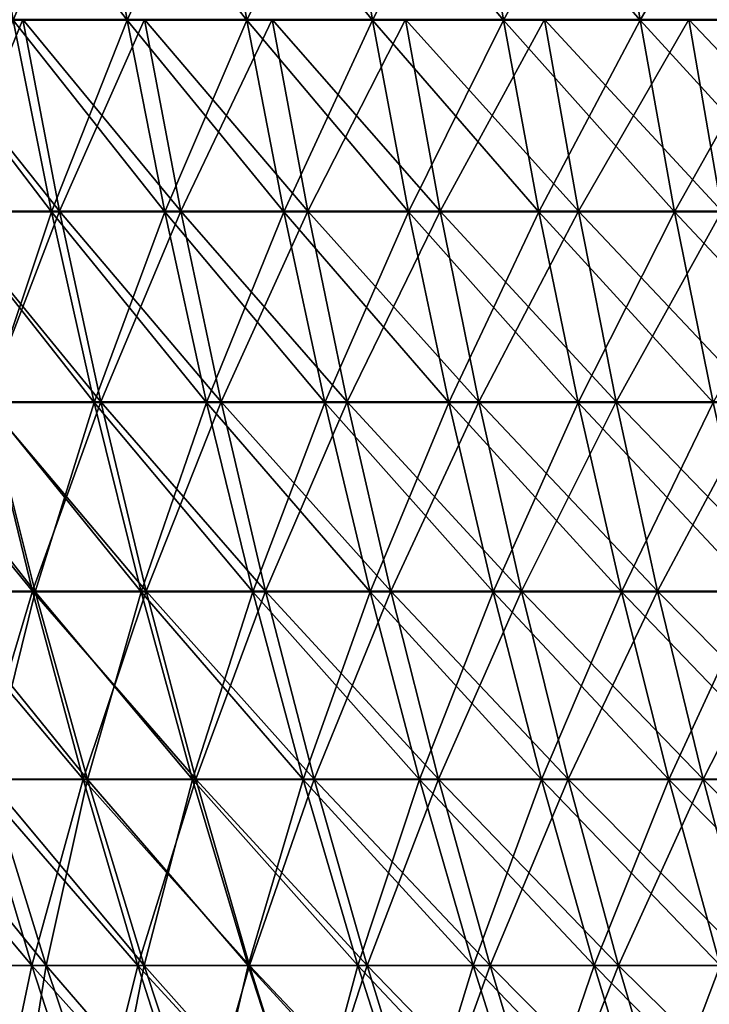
# Model space of a CAD drawing. Header units: millimetres. Extents: x -125 to 125, y -45 to 4025.
# Tile 369 of 656: x -104 to -93, y 3983 to 3999. Entities that reach past the tile are written whole.
import ezdxf

# ---------------------------------------------------------------- set-up
doc = ezdxf.new("R2010")
doc.units = ezdxf.units.MM
doc.header["$LTSCALE"] = 6.999206
for name, color, linetype in [('21', 7, 'CONTINUOUS'), ('22', 7, 'CONTINUOUS'), ('23', 7, 'CONTINUOUS'), ('24', 7, 'CONTINUOUS')]:
    doc.layers.add(name, color=color, linetype=linetype)

msp = doc.modelspace()

# ---------------------------------------------------------------- linework, layer by layer
at = {"layer": '21', "color": 7, "linetype": 'CONTINUOUS'}
for points in [[(-105.256, 3995.788, 60.769), (-103.334, 3995.788, 63.982), (-105.882, 3998.983, 61.131), (-105.256, 3995.788, 60.769)], [(-105.882, 3998.983, 61.131), (-103.334, 3995.788, 63.982), (-103.95, 3998.983, 64.363), (-105.882, 3998.983, 61.131)], [(-103.334, 3995.788, 63.982), (-101.315, 3995.788, 67.134), (-103.95, 3998.983, 64.363), (-103.334, 3995.788, 63.982)], [(-103.95, 3998.983, 64.363), (-101.315, 3995.788, 67.134), (-101.918, 3998.983, 67.534), (-103.95, 3998.983, 64.363)], [(-101.315, 3995.788, 67.134), (-99.199, 3995.788, 70.222), (-101.918, 3998.983, 67.534), (-101.315, 3995.788, 67.134)], [(-101.918, 3998.983, 67.534), (-99.199, 3995.788, 70.222), (-99.79, 3998.983, 70.64), (-101.918, 3998.983, 67.534)], [(-99.199, 3995.788, 70.222), (-96.99, 3995.788, 73.243), (-99.79, 3998.983, 70.64), (-99.199, 3995.788, 70.222)], [(-99.79, 3998.983, 70.64), (-96.99, 3995.788, 73.243), (-97.568, 3998.983, 73.68), (-99.79, 3998.983, 70.64)], [(-96.99, 3995.788, 73.243), (-94.688, 3995.788, 76.195), (-97.568, 3998.983, 73.68), (-96.99, 3995.788, 73.243)], [(-97.568, 3998.983, 73.68), (-94.688, 3995.788, 76.195), (-95.252, 3998.983, 76.649), (-97.568, 3998.983, 73.68)], [(-94.688, 3995.788, 76.195), (-92.297, 3995.788, 79.075), (-95.252, 3998.983, 76.649), (-94.688, 3995.788, 76.195)], [(-95.252, 3998.983, 76.649), (-92.297, 3995.788, 79.075), (-92.847, 3998.983, 79.546), (-95.252, 3998.983, 76.649)], [(-92.297, 3995.788, 79.075), (-89.818, 3995.788, 81.88), (-92.847, 3998.983, 79.546), (-92.297, 3995.788, 79.075)], [(-92.847, 3998.983, 79.546), (-89.818, 3995.788, 81.88), (-90.353, 3998.983, 82.368), (-92.847, 3998.983, 79.546)], [(-104.556, 3992.612, 60.366), (-102.648, 3992.612, 63.557), (-105.256, 3995.788, 60.769), (-104.556, 3992.612, 60.366)], [(-105.256, 3995.788, 60.769), (-102.648, 3992.612, 63.557), (-103.334, 3995.788, 63.982), (-105.256, 3995.788, 60.769)], [(-102.648, 3992.612, 63.557), (-100.642, 3992.612, 66.688), (-103.334, 3995.788, 63.982), (-102.648, 3992.612, 63.557)], [(-103.334, 3995.788, 63.982), (-100.642, 3992.612, 66.688), (-101.315, 3995.788, 67.134), (-103.334, 3995.788, 63.982)], [(-100.642, 3992.612, 66.688), (-98.54, 3992.612, 69.755), (-101.315, 3995.788, 67.134), (-100.642, 3992.612, 66.688)], [(-101.315, 3995.788, 67.134), (-98.54, 3992.612, 69.755), (-99.199, 3995.788, 70.222), (-101.315, 3995.788, 67.134)], [(-98.54, 3992.612, 69.755), (-96.346, 3992.612, 72.757), (-99.199, 3995.788, 70.222), (-98.54, 3992.612, 69.755)], [(-99.199, 3995.788, 70.222), (-96.346, 3992.612, 72.757), (-96.99, 3995.788, 73.243), (-99.199, 3995.788, 70.222)], [(-96.346, 3992.612, 72.757), (-94.059, 3992.612, 75.689), (-96.99, 3995.788, 73.243), (-96.346, 3992.612, 72.757)], [(-96.99, 3995.788, 73.243), (-94.059, 3992.612, 75.689), (-94.688, 3995.788, 76.195), (-96.99, 3995.788, 73.243)], [(-94.059, 3992.612, 75.689), (-91.684, 3992.612, 78.55), (-94.688, 3995.788, 76.195), (-94.059, 3992.612, 75.689)], [(-94.688, 3995.788, 76.195), (-91.684, 3992.612, 78.55), (-92.297, 3995.788, 79.075), (-94.688, 3995.788, 76.195)], [(-105.581, 3989.459, 56.696), (-103.785, 3989.459, 59.92), (-106.366, 3992.612, 57.117), (-105.581, 3989.459, 56.696)], [(-106.366, 3992.612, 57.117), (-103.785, 3989.459, 59.92), (-104.556, 3992.612, 60.366), (-106.366, 3992.612, 57.117)], [(-103.785, 3989.459, 59.92), (-101.891, 3989.459, 63.088), (-104.556, 3992.612, 60.366), (-103.785, 3989.459, 59.92)], [(-104.556, 3992.612, 60.366), (-101.891, 3989.459, 63.088), (-102.648, 3992.612, 63.557), (-104.556, 3992.612, 60.366)], [(-101.891, 3989.459, 63.088), (-99.9, 3989.459, 66.196), (-102.648, 3992.612, 63.557), (-101.891, 3989.459, 63.088)], [(-102.648, 3992.612, 63.557), (-99.9, 3989.459, 66.196), (-100.642, 3992.612, 66.688), (-102.648, 3992.612, 63.557)], [(-99.9, 3989.459, 66.196), (-97.814, 3989.459, 69.241), (-100.642, 3992.612, 66.688), (-99.9, 3989.459, 66.196)], [(-100.642, 3992.612, 66.688), (-97.814, 3989.459, 69.241), (-98.54, 3992.612, 69.755), (-100.642, 3992.612, 66.688)], [(-97.814, 3989.459, 69.241), (-95.635, 3989.459, 72.22), (-98.54, 3992.612, 69.755), (-97.814, 3989.459, 69.241)], [(-98.54, 3992.612, 69.755), (-95.635, 3989.459, 72.22), (-96.346, 3992.612, 72.757), (-98.54, 3992.612, 69.755)], [(-95.635, 3989.459, 72.22), (-93.366, 3989.459, 75.131), (-96.346, 3992.612, 72.757), (-95.635, 3989.459, 72.22)], [(-96.346, 3992.612, 72.757), (-93.366, 3989.459, 75.131), (-94.059, 3992.612, 75.689), (-96.346, 3992.612, 72.757)], [(-93.366, 3989.459, 75.131), (-91.008, 3989.459, 77.971), (-94.059, 3992.612, 75.689), (-93.366, 3989.459, 75.131)], [(-94.059, 3992.612, 75.689), (-91.008, 3989.459, 77.971), (-91.684, 3992.612, 78.55), (-94.059, 3992.612, 75.689)], [(-104.724, 3986.33, 56.236), (-102.943, 3986.33, 59.434), (-105.581, 3989.459, 56.696), (-104.724, 3986.33, 56.236)], [(-105.581, 3989.459, 56.696), (-102.943, 3986.33, 59.434), (-103.785, 3989.459, 59.92), (-105.581, 3989.459, 56.696)], [(-102.943, 3986.33, 59.434), (-101.064, 3986.33, 62.576), (-103.785, 3989.459, 59.92), (-102.943, 3986.33, 59.434)], [(-103.785, 3989.459, 59.92), (-101.064, 3986.33, 62.576), (-101.891, 3989.459, 63.088), (-103.785, 3989.459, 59.92)], [(-101.064, 3986.33, 62.576), (-99.089, 3986.33, 65.659), (-101.891, 3989.459, 63.088), (-101.064, 3986.33, 62.576)], [(-101.891, 3989.459, 63.088), (-99.089, 3986.33, 65.659), (-99.9, 3989.459, 66.196), (-101.891, 3989.459, 63.088)], [(-99.089, 3986.33, 65.659), (-97.02, 3986.33, 68.679), (-99.9, 3989.459, 66.196), (-99.089, 3986.33, 65.659)], [(-99.9, 3989.459, 66.196), (-97.02, 3986.33, 68.679), (-97.814, 3989.459, 69.241), (-99.9, 3989.459, 66.196)], [(-97.02, 3986.33, 68.679), (-94.859, 3986.33, 71.634), (-97.814, 3989.459, 69.241), (-97.02, 3986.33, 68.679)], [(-97.814, 3989.459, 69.241), (-94.859, 3986.33, 71.634), (-95.635, 3989.459, 72.22), (-97.814, 3989.459, 69.241)], [(-94.859, 3986.33, 71.634), (-92.608, 3986.33, 74.521), (-95.635, 3989.459, 72.22), (-94.859, 3986.33, 71.634)], [(-95.635, 3989.459, 72.22), (-92.608, 3986.33, 74.521), (-93.366, 3989.459, 75.131), (-95.635, 3989.459, 72.22)], [(-92.608, 3986.33, 74.521), (-90.269, 3986.33, 77.338), (-93.366, 3989.459, 75.131), (-92.608, 3986.33, 74.521)], [(-93.366, 3989.459, 75.131), (-90.269, 3986.33, 77.338), (-91.008, 3989.459, 77.971), (-93.366, 3989.459, 75.131)], [(-105.463, 3983.228, 52.514), (-103.795, 3983.228, 55.737), (-106.406, 3986.33, 52.984), (-105.463, 3983.228, 52.514)], [(-106.406, 3986.33, 52.984), (-103.795, 3983.228, 55.737), (-104.724, 3986.33, 56.236), (-106.406, 3986.33, 52.984)], [(-103.795, 3983.228, 55.737), (-102.03, 3983.228, 58.907), (-104.724, 3986.33, 56.236), (-103.795, 3983.228, 55.737)], [(-104.724, 3986.33, 56.236), (-102.03, 3983.228, 58.907), (-102.943, 3986.33, 59.434), (-104.724, 3986.33, 56.236)], [(-102.03, 3983.228, 58.907), (-100.167, 3983.228, 62.021), (-102.943, 3986.33, 59.434), (-102.03, 3983.228, 58.907)], [(-102.943, 3986.33, 59.434), (-100.167, 3983.228, 62.021), (-101.064, 3986.33, 62.576), (-102.943, 3986.33, 59.434)], [(-100.167, 3983.228, 62.021), (-98.21, 3983.228, 65.076), (-101.064, 3986.33, 62.576), (-100.167, 3983.228, 62.021)], [(-101.064, 3986.33, 62.576), (-98.21, 3983.228, 65.076), (-99.089, 3986.33, 65.659), (-101.064, 3986.33, 62.576)], [(-98.21, 3983.228, 65.076), (-96.159, 3983.228, 68.07), (-99.089, 3986.33, 65.659), (-98.21, 3983.228, 65.076)], [(-99.089, 3986.33, 65.659), (-96.159, 3983.228, 68.07), (-97.02, 3986.33, 68.679), (-99.089, 3986.33, 65.659)], [(-96.159, 3983.228, 68.07), (-94.018, 3983.228, 70.999), (-97.02, 3986.33, 68.679), (-96.159, 3983.228, 68.07)], [(-97.02, 3986.33, 68.679), (-94.018, 3983.228, 70.999), (-94.859, 3986.33, 71.634), (-97.02, 3986.33, 68.679)], [(-94.018, 3983.228, 70.999), (-91.787, 3983.228, 73.86), (-94.859, 3986.33, 71.634), (-94.018, 3983.228, 70.999)], [(-94.859, 3986.33, 71.634), (-91.787, 3983.228, 73.86), (-92.608, 3986.33, 74.521), (-94.859, 3986.33, 71.634)], [(-91.787, 3983.228, 73.86), (-89.468, 3983.228, 76.652), (-92.608, 3986.33, 74.521), (-91.787, 3983.228, 73.86)], [(-92.608, 3986.33, 74.521), (-89.468, 3983.228, 76.652), (-90.269, 3986.33, 77.338), (-92.608, 3986.33, 74.521)], [(-104.446, 3980.155, 52.008), (-102.795, 3980.155, 55.2), (-105.463, 3983.228, 52.514), (-104.446, 3980.155, 52.008)], [(-105.463, 3983.228, 52.514), (-102.795, 3980.155, 55.2), (-103.795, 3983.228, 55.737), (-105.463, 3983.228, 52.514)], [(-102.795, 3980.155, 55.2), (-101.047, 3980.155, 58.339), (-103.795, 3983.228, 55.737), (-102.795, 3980.155, 55.2)], [(-103.795, 3983.228, 55.737), (-101.047, 3980.155, 58.339), (-102.03, 3983.228, 58.907), (-103.795, 3983.228, 55.737)], [(-101.047, 3980.155, 58.339), (-99.202, 3980.155, 61.423), (-102.03, 3983.228, 58.907), (-101.047, 3980.155, 58.339)], [(-102.03, 3983.228, 58.907), (-99.202, 3980.155, 61.423), (-100.167, 3983.228, 62.021), (-102.03, 3983.228, 58.907)], [(-99.202, 3980.155, 61.423), (-97.264, 3980.155, 64.449), (-100.167, 3983.228, 62.021), (-99.202, 3980.155, 61.423)], [(-100.167, 3983.228, 62.021), (-97.264, 3980.155, 64.449), (-98.21, 3983.228, 65.076), (-100.167, 3983.228, 62.021)], [(-97.264, 3980.155, 64.449), (-95.233, 3980.155, 67.414), (-98.21, 3983.228, 65.076), (-97.264, 3980.155, 64.449)], [(-98.21, 3983.228, 65.076), (-95.233, 3980.155, 67.414), (-96.159, 3983.228, 68.07), (-98.21, 3983.228, 65.076)], [(-95.233, 3980.155, 67.414), (-93.112, 3980.155, 70.315), (-96.159, 3983.228, 68.07), (-95.233, 3980.155, 67.414)], [(-96.159, 3983.228, 68.07), (-93.112, 3980.155, 70.315), (-94.018, 3983.228, 70.999), (-96.159, 3983.228, 68.07)], [(-93.112, 3980.155, 70.315), (-90.902, 3980.155, 73.149), (-94.018, 3983.228, 70.999), (-93.112, 3980.155, 70.315)], [(-94.018, 3983.228, 70.999), (-90.902, 3980.155, 73.149), (-91.787, 3983.228, 73.86), (-94.018, 3983.228, 70.999)]]:
    msp.add_3dface(points, dxfattribs=at)
at = {"layer": '22', "color": 7, "linetype": 'CONTINUOUS'}
for points in [[(-103.95, 3998.983, -64.363), (-105.256, 3995.788, -60.769), (-105.882, 3998.983, -61.131), (-103.95, 3998.983, -64.363)], [(-103.334, 3995.788, -63.982), (-105.256, 3995.788, -60.769), (-103.95, 3998.983, -64.363), (-103.334, 3995.788, -63.982)], [(-101.918, 3998.983, -67.534), (-103.334, 3995.788, -63.982), (-103.95, 3998.983, -64.363), (-101.918, 3998.983, -67.534)], [(-101.315, 3995.788, -67.134), (-103.334, 3995.788, -63.982), (-101.918, 3998.983, -67.534), (-101.315, 3995.788, -67.134)], [(-99.79, 3998.983, -70.64), (-101.315, 3995.788, -67.134), (-101.918, 3998.983, -67.534), (-99.79, 3998.983, -70.64)], [(-99.199, 3995.788, -70.222), (-101.315, 3995.788, -67.134), (-99.79, 3998.983, -70.64), (-99.199, 3995.788, -70.222)], [(-97.568, 3998.983, -73.68), (-99.199, 3995.788, -70.222), (-99.79, 3998.983, -70.64), (-97.568, 3998.983, -73.68)], [(-96.99, 3995.788, -73.243), (-99.199, 3995.788, -70.222), (-97.568, 3998.983, -73.68), (-96.99, 3995.788, -73.243)], [(-95.252, 3998.983, -76.649), (-96.99, 3995.788, -73.243), (-97.568, 3998.983, -73.68), (-95.252, 3998.983, -76.649)], [(-94.688, 3995.788, -76.195), (-96.99, 3995.788, -73.243), (-95.252, 3998.983, -76.649), (-94.688, 3995.788, -76.195)], [(-92.847, 3998.983, -79.546), (-94.688, 3995.788, -76.195), (-95.252, 3998.983, -76.649), (-92.847, 3998.983, -79.546)], [(-92.297, 3995.788, -79.075), (-94.688, 3995.788, -76.195), (-92.847, 3998.983, -79.546), (-92.297, 3995.788, -79.075)], [(-90.353, 3998.983, -82.368), (-92.297, 3995.788, -79.075), (-92.847, 3998.983, -79.546), (-90.353, 3998.983, -82.368)], [(-103.334, 3995.788, -63.982), (-104.556, 3992.612, -60.366), (-105.256, 3995.788, -60.769), (-103.334, 3995.788, -63.982)], [(-102.648, 3992.612, -63.557), (-104.556, 3992.612, -60.366), (-103.334, 3995.788, -63.982), (-102.648, 3992.612, -63.557)], [(-101.315, 3995.788, -67.134), (-102.648, 3992.612, -63.557), (-103.334, 3995.788, -63.982), (-101.315, 3995.788, -67.134)], [(-100.642, 3992.612, -66.688), (-102.648, 3992.612, -63.557), (-101.315, 3995.788, -67.134), (-100.642, 3992.612, -66.688)], [(-99.199, 3995.788, -70.222), (-100.642, 3992.612, -66.688), (-101.315, 3995.788, -67.134), (-99.199, 3995.788, -70.222)], [(-98.54, 3992.612, -69.755), (-100.642, 3992.612, -66.688), (-99.199, 3995.788, -70.222), (-98.54, 3992.612, -69.755)], [(-96.99, 3995.788, -73.243), (-98.54, 3992.612, -69.755), (-99.199, 3995.788, -70.222), (-96.99, 3995.788, -73.243)], [(-96.346, 3992.612, -72.757), (-98.54, 3992.612, -69.755), (-96.99, 3995.788, -73.243), (-96.346, 3992.612, -72.757)], [(-94.688, 3995.788, -76.195), (-96.346, 3992.612, -72.757), (-96.99, 3995.788, -73.243), (-94.688, 3995.788, -76.195)], [(-94.059, 3992.612, -75.689), (-96.346, 3992.612, -72.757), (-94.688, 3995.788, -76.195), (-94.059, 3992.612, -75.689)], [(-92.297, 3995.788, -79.075), (-94.059, 3992.612, -75.689), (-94.688, 3995.788, -76.195), (-92.297, 3995.788, -79.075)], [(-91.684, 3992.612, -78.55), (-94.059, 3992.612, -75.689), (-92.297, 3995.788, -79.075), (-91.684, 3992.612, -78.55)], [(-103.785, 3989.459, -59.92), (-105.581, 3989.459, -56.696), (-104.556, 3992.612, -60.366), (-103.785, 3989.459, -59.92)], [(-102.648, 3992.612, -63.557), (-103.785, 3989.459, -59.92), (-104.556, 3992.612, -60.366), (-102.648, 3992.612, -63.557)], [(-101.891, 3989.459, -63.088), (-103.785, 3989.459, -59.92), (-102.648, 3992.612, -63.557), (-101.891, 3989.459, -63.088)], [(-100.642, 3992.612, -66.688), (-101.891, 3989.459, -63.088), (-102.648, 3992.612, -63.557), (-100.642, 3992.612, -66.688)], [(-99.9, 3989.459, -66.196), (-101.891, 3989.459, -63.088), (-100.642, 3992.612, -66.688), (-99.9, 3989.459, -66.196)], [(-98.54, 3992.612, -69.755), (-99.9, 3989.459, -66.196), (-100.642, 3992.612, -66.688), (-98.54, 3992.612, -69.755)], [(-97.814, 3989.459, -69.241), (-99.9, 3989.459, -66.196), (-98.54, 3992.612, -69.755), (-97.814, 3989.459, -69.241)], [(-96.346, 3992.612, -72.757), (-97.814, 3989.459, -69.241), (-98.54, 3992.612, -69.755), (-96.346, 3992.612, -72.757)], [(-95.635, 3989.459, -72.22), (-97.814, 3989.459, -69.241), (-96.346, 3992.612, -72.757), (-95.635, 3989.459, -72.22)], [(-94.059, 3992.612, -75.689), (-95.635, 3989.459, -72.22), (-96.346, 3992.612, -72.757), (-94.059, 3992.612, -75.689)], [(-93.366, 3989.459, -75.131), (-95.635, 3989.459, -72.22), (-94.059, 3992.612, -75.689), (-93.366, 3989.459, -75.131)], [(-91.684, 3992.612, -78.55), (-93.366, 3989.459, -75.131), (-94.059, 3992.612, -75.689), (-91.684, 3992.612, -78.55)], [(-91.008, 3989.459, -77.971), (-93.366, 3989.459, -75.131), (-91.684, 3992.612, -78.55), (-91.008, 3989.459, -77.971)], [(-103.785, 3989.459, -59.92), (-104.724, 3986.33, -56.236), (-105.581, 3989.459, -56.696), (-103.785, 3989.459, -59.92)], [(-102.943, 3986.33, -59.434), (-104.724, 3986.33, -56.236), (-103.785, 3989.459, -59.92), (-102.943, 3986.33, -59.434)], [(-101.891, 3989.459, -63.088), (-102.943, 3986.33, -59.434), (-103.785, 3989.459, -59.92), (-101.891, 3989.459, -63.088)], [(-101.064, 3986.33, -62.576), (-102.943, 3986.33, -59.434), (-101.891, 3989.459, -63.088), (-101.064, 3986.33, -62.576)], [(-99.9, 3989.459, -66.196), (-101.064, 3986.33, -62.576), (-101.891, 3989.459, -63.088), (-99.9, 3989.459, -66.196)], [(-99.089, 3986.33, -65.659), (-101.064, 3986.33, -62.576), (-99.9, 3989.459, -66.196), (-99.089, 3986.33, -65.659)], [(-97.814, 3989.459, -69.241), (-99.089, 3986.33, -65.659), (-99.9, 3989.459, -66.196), (-97.814, 3989.459, -69.241)], [(-97.02, 3986.33, -68.679), (-99.089, 3986.33, -65.659), (-97.814, 3989.459, -69.241), (-97.02, 3986.33, -68.679)], [(-95.635, 3989.459, -72.22), (-97.02, 3986.33, -68.679), (-97.814, 3989.459, -69.241), (-95.635, 3989.459, -72.22)], [(-94.859, 3986.33, -71.634), (-97.02, 3986.33, -68.679), (-95.635, 3989.459, -72.22), (-94.859, 3986.33, -71.634)], [(-93.366, 3989.459, -75.131), (-94.859, 3986.33, -71.634), (-95.635, 3989.459, -72.22), (-93.366, 3989.459, -75.131)], [(-92.608, 3986.33, -74.521), (-94.859, 3986.33, -71.634), (-93.366, 3989.459, -75.131), (-92.608, 3986.33, -74.521)], [(-91.008, 3989.459, -77.971), (-92.608, 3986.33, -74.521), (-93.366, 3989.459, -75.131), (-91.008, 3989.459, -77.971)], [(-90.269, 3986.33, -77.338), (-92.608, 3986.33, -74.521), (-91.008, 3989.459, -77.971), (-90.269, 3986.33, -77.338)], [(-103.795, 3983.228, -55.737), (-105.463, 3983.228, -52.514), (-104.724, 3986.33, -56.236), (-103.795, 3983.228, -55.737)], [(-102.943, 3986.33, -59.434), (-103.795, 3983.228, -55.737), (-104.724, 3986.33, -56.236), (-102.943, 3986.33, -59.434)], [(-102.03, 3983.228, -58.907), (-103.795, 3983.228, -55.737), (-102.943, 3986.33, -59.434), (-102.03, 3983.228, -58.907)], [(-101.064, 3986.33, -62.576), (-102.03, 3983.228, -58.907), (-102.943, 3986.33, -59.434), (-101.064, 3986.33, -62.576)], [(-100.167, 3983.228, -62.021), (-102.03, 3983.228, -58.907), (-101.064, 3986.33, -62.576), (-100.167, 3983.228, -62.021)], [(-99.089, 3986.33, -65.659), (-100.167, 3983.228, -62.021), (-101.064, 3986.33, -62.576), (-99.089, 3986.33, -65.659)], [(-98.21, 3983.228, -65.076), (-100.167, 3983.228, -62.021), (-99.089, 3986.33, -65.659), (-98.21, 3983.228, -65.076)], [(-97.02, 3986.33, -68.679), (-98.21, 3983.228, -65.076), (-99.089, 3986.33, -65.659), (-97.02, 3986.33, -68.679)], [(-96.159, 3983.228, -68.07), (-98.21, 3983.228, -65.076), (-97.02, 3986.33, -68.679), (-96.159, 3983.228, -68.07)], [(-94.859, 3986.33, -71.634), (-96.159, 3983.228, -68.07), (-97.02, 3986.33, -68.679), (-94.859, 3986.33, -71.634)], [(-94.018, 3983.228, -70.999), (-96.159, 3983.228, -68.07), (-94.859, 3986.33, -71.634), (-94.018, 3983.228, -70.999)], [(-92.608, 3986.33, -74.521), (-94.018, 3983.228, -70.999), (-94.859, 3986.33, -71.634), (-92.608, 3986.33, -74.521)], [(-91.787, 3983.228, -73.86), (-94.018, 3983.228, -70.999), (-92.608, 3986.33, -74.521), (-91.787, 3983.228, -73.86)], [(-90.269, 3986.33, -77.338), (-91.787, 3983.228, -73.86), (-92.608, 3986.33, -74.521), (-90.269, 3986.33, -77.338)], [(-103.795, 3983.228, -55.737), (-104.446, 3980.155, -52.008), (-105.463, 3983.228, -52.514), (-103.795, 3983.228, -55.737)], [(-102.795, 3980.155, -55.2), (-104.446, 3980.155, -52.008), (-103.795, 3983.228, -55.737), (-102.795, 3980.155, -55.2)], [(-102.03, 3983.228, -58.907), (-102.795, 3980.155, -55.2), (-103.795, 3983.228, -55.737), (-102.03, 3983.228, -58.907)], [(-101.047, 3980.155, -58.339), (-102.795, 3980.155, -55.2), (-102.03, 3983.228, -58.907), (-101.047, 3980.155, -58.339)], [(-100.167, 3983.228, -62.021), (-101.047, 3980.155, -58.339), (-102.03, 3983.228, -58.907), (-100.167, 3983.228, -62.021)], [(-99.202, 3980.155, -61.423), (-101.047, 3980.155, -58.339), (-100.167, 3983.228, -62.021), (-99.202, 3980.155, -61.423)], [(-98.21, 3983.228, -65.076), (-99.202, 3980.155, -61.423), (-100.167, 3983.228, -62.021), (-98.21, 3983.228, -65.076)], [(-97.264, 3980.155, -64.449), (-99.202, 3980.155, -61.423), (-98.21, 3983.228, -65.076), (-97.264, 3980.155, -64.449)], [(-96.159, 3983.228, -68.07), (-97.264, 3980.155, -64.449), (-98.21, 3983.228, -65.076), (-96.159, 3983.228, -68.07)], [(-95.233, 3980.155, -67.414), (-97.264, 3980.155, -64.449), (-96.159, 3983.228, -68.07), (-95.233, 3980.155, -67.414)], [(-94.018, 3983.228, -70.999), (-95.233, 3980.155, -67.414), (-96.159, 3983.228, -68.07), (-94.018, 3983.228, -70.999)], [(-93.112, 3980.155, -70.315), (-95.233, 3980.155, -67.414), (-94.018, 3983.228, -70.999), (-93.112, 3980.155, -70.315)], [(-91.787, 3983.228, -73.86), (-93.112, 3980.155, -70.315), (-94.018, 3983.228, -70.999), (-91.787, 3983.228, -73.86)], [(-90.902, 3980.155, -73.149), (-93.112, 3980.155, -70.315), (-91.787, 3983.228, -73.86), (-90.902, 3980.155, -73.149)]]:
    msp.add_3dface(points, dxfattribs=at)
at = {"layer": '23', "color": 7, "linetype": 'CONTINUOUS'}
for points in [[(-104.109, 3998.971, -60.107), (-102.208, 3998.971, -63.285), (-104.673, 4002.185, -60.433), (-104.109, 3998.971, -60.107)], [(-104.673, 4002.185, -60.433), (-102.208, 3998.971, -63.285), (-102.762, 4002.185, -63.627), (-104.673, 4002.185, -60.433)], [(-102.208, 3998.971, -63.285), (-100.211, 3998.971, -66.402), (-102.762, 4002.185, -63.627), (-102.208, 3998.971, -63.285)], [(-102.762, 4002.185, -63.627), (-100.211, 3998.971, -66.402), (-100.754, 4002.185, -66.762), (-102.762, 4002.185, -63.627)], [(-100.211, 3998.971, -66.402), (-98.119, 3998.971, -69.457), (-100.754, 4002.185, -66.762), (-100.211, 3998.971, -66.402)], [(-100.754, 4002.185, -66.762), (-98.119, 3998.971, -69.457), (-98.65, 4002.185, -69.833), (-100.754, 4002.185, -66.762)], [(-98.119, 3998.971, -69.457), (-95.933, 3998.971, -72.445), (-98.65, 4002.185, -69.833), (-98.119, 3998.971, -69.457)], [(-98.65, 4002.185, -69.833), (-95.933, 3998.971, -72.445), (-96.453, 4002.185, -72.838), (-98.65, 4002.185, -69.833)], [(-95.933, 3998.971, -72.445), (-93.657, 3998.971, -75.365), (-96.453, 4002.185, -72.838), (-95.933, 3998.971, -72.445)], [(-96.453, 4002.185, -72.838), (-93.657, 3998.971, -75.365), (-94.164, 4002.185, -75.773), (-96.453, 4002.185, -72.838)], [(-93.657, 3998.971, -75.365), (-91.291, 3998.971, -78.214), (-94.164, 4002.185, -75.773), (-93.657, 3998.971, -75.365)], [(-94.164, 4002.185, -75.773), (-91.291, 3998.971, -78.214), (-91.786, 4002.185, -78.637), (-94.164, 4002.185, -75.773)], [(-105.262, 3995.776, -56.524), (-103.471, 3995.776, -59.739), (-105.91, 3998.971, -56.873), (-105.262, 3995.776, -56.524)], [(-105.91, 3998.971, -56.873), (-103.471, 3995.776, -59.739), (-104.109, 3998.971, -60.107), (-105.91, 3998.971, -56.873)], [(-103.471, 3995.776, -59.739), (-101.582, 3995.776, -62.897), (-104.109, 3998.971, -60.107), (-103.471, 3995.776, -59.739)], [(-104.109, 3998.971, -60.107), (-101.582, 3995.776, -62.897), (-102.208, 3998.971, -63.285), (-104.109, 3998.971, -60.107)], [(-101.582, 3995.776, -62.897), (-99.597, 3995.776, -65.995), (-102.208, 3998.971, -63.285), (-101.582, 3995.776, -62.897)], [(-102.208, 3998.971, -63.285), (-99.597, 3995.776, -65.995), (-100.211, 3998.971, -66.402), (-102.208, 3998.971, -63.285)], [(-99.597, 3995.776, -65.995), (-97.518, 3995.776, -69.031), (-100.211, 3998.971, -66.402), (-99.597, 3995.776, -65.995)], [(-100.211, 3998.971, -66.402), (-97.518, 3995.776, -69.031), (-98.119, 3998.971, -69.457), (-100.211, 3998.971, -66.402)], [(-97.518, 3995.776, -69.031), (-95.345, 3995.776, -72.002), (-98.119, 3998.971, -69.457), (-97.518, 3995.776, -69.031)], [(-98.119, 3998.971, -69.457), (-95.345, 3995.776, -72.002), (-95.933, 3998.971, -72.445), (-98.119, 3998.971, -69.457)], [(-95.345, 3995.776, -72.002), (-93.083, 3995.776, -74.904), (-95.933, 3998.971, -72.445), (-95.345, 3995.776, -72.002)], [(-95.933, 3998.971, -72.445), (-93.083, 3995.776, -74.904), (-93.657, 3998.971, -75.365), (-95.933, 3998.971, -72.445)], [(-93.083, 3995.776, -74.904), (-90.732, 3995.776, -77.735), (-93.657, 3998.971, -75.365), (-93.083, 3995.776, -74.904)], [(-93.657, 3998.971, -75.365), (-90.732, 3995.776, -77.735), (-91.291, 3998.971, -78.214), (-93.657, 3998.971, -75.365)], [(-104.538, 3992.602, -56.136), (-102.76, 3992.602, -59.328), (-105.262, 3995.776, -56.524), (-104.538, 3992.602, -56.136)], [(-105.262, 3995.776, -56.524), (-102.76, 3992.602, -59.328), (-103.471, 3995.776, -59.739), (-105.262, 3995.776, -56.524)], [(-102.76, 3992.602, -59.328), (-100.884, 3992.602, -62.465), (-103.471, 3995.776, -59.739), (-102.76, 3992.602, -59.328)], [(-103.471, 3995.776, -59.739), (-100.884, 3992.602, -62.465), (-101.582, 3995.776, -62.897), (-103.471, 3995.776, -59.739)], [(-100.884, 3992.602, -62.465), (-98.912, 3992.602, -65.542), (-101.582, 3995.776, -62.897), (-100.884, 3992.602, -62.465)], [(-101.582, 3995.776, -62.897), (-98.912, 3992.602, -65.542), (-99.597, 3995.776, -65.995), (-101.582, 3995.776, -62.897)], [(-98.912, 3992.602, -65.542), (-96.847, 3992.602, -68.557), (-99.597, 3995.776, -65.995), (-98.912, 3992.602, -65.542)], [(-99.597, 3995.776, -65.995), (-96.847, 3992.602, -68.557), (-97.518, 3995.776, -69.031), (-99.597, 3995.776, -65.995)], [(-96.847, 3992.602, -68.557), (-94.69, 3992.602, -71.507), (-97.518, 3995.776, -69.031), (-96.847, 3992.602, -68.557)], [(-97.518, 3995.776, -69.031), (-94.69, 3992.602, -71.507), (-95.345, 3995.776, -72.002), (-97.518, 3995.776, -69.031)], [(-94.69, 3992.602, -71.507), (-92.443, 3992.602, -74.389), (-95.345, 3995.776, -72.002), (-94.69, 3992.602, -71.507)], [(-95.345, 3995.776, -72.002), (-92.443, 3992.602, -74.389), (-93.083, 3995.776, -74.904), (-95.345, 3995.776, -72.002)], [(-92.443, 3992.602, -74.389), (-90.108, 3992.602, -77.2), (-93.083, 3995.776, -74.904), (-92.443, 3992.602, -74.389)], [(-93.083, 3995.776, -74.904), (-90.108, 3992.602, -77.2), (-90.732, 3995.776, -77.735), (-93.083, 3995.776, -74.904)], [(-105.406, 3989.451, -52.486), (-103.74, 3989.451, -55.707), (-106.217, 3992.602, -52.89), (-105.406, 3989.451, -52.486)], [(-106.217, 3992.602, -52.89), (-103.74, 3989.451, -55.707), (-104.538, 3992.602, -56.136), (-106.217, 3992.602, -52.89)], [(-103.74, 3989.451, -55.707), (-101.975, 3989.451, -58.875), (-104.538, 3992.602, -56.136), (-103.74, 3989.451, -55.707)], [(-104.538, 3992.602, -56.136), (-101.975, 3989.451, -58.875), (-102.76, 3992.602, -59.328), (-104.538, 3992.602, -56.136)], [(-101.975, 3989.451, -58.875), (-100.114, 3989.451, -61.988), (-102.76, 3992.602, -59.328), (-101.975, 3989.451, -58.875)], [(-102.76, 3992.602, -59.328), (-100.114, 3989.451, -61.988), (-100.884, 3992.602, -62.465), (-102.76, 3992.602, -59.328)], [(-100.114, 3989.451, -61.988), (-98.157, 3989.451, -65.041), (-100.884, 3992.602, -62.465), (-100.114, 3989.451, -61.988)], [(-100.884, 3992.602, -62.465), (-98.157, 3989.451, -65.041), (-98.912, 3992.602, -65.542), (-100.884, 3992.602, -62.465)], [(-98.157, 3989.451, -65.041), (-96.108, 3989.451, -68.033), (-98.912, 3992.602, -65.542), (-98.157, 3989.451, -65.041)], [(-98.912, 3992.602, -65.542), (-96.108, 3989.451, -68.033), (-96.847, 3992.602, -68.557), (-98.912, 3992.602, -65.542)], [(-96.108, 3989.451, -68.033), (-93.967, 3989.451, -70.961), (-96.847, 3992.602, -68.557), (-96.108, 3989.451, -68.033)], [(-96.847, 3992.602, -68.557), (-93.967, 3989.451, -70.961), (-94.69, 3992.602, -71.507), (-96.847, 3992.602, -68.557)], [(-93.967, 3989.451, -70.961), (-91.737, 3989.451, -73.821), (-94.69, 3992.602, -71.507), (-93.967, 3989.451, -70.961)], [(-94.69, 3992.602, -71.507), (-91.737, 3989.451, -73.821), (-92.443, 3992.602, -74.389), (-94.69, 3992.602, -71.507)], [(-104.521, 3986.325, -52.045), (-102.868, 3986.325, -55.239), (-105.406, 3989.451, -52.486), (-104.521, 3986.325, -52.045)], [(-105.406, 3989.451, -52.486), (-102.868, 3986.325, -55.239), (-103.74, 3989.451, -55.707), (-105.406, 3989.451, -52.486)], [(-102.868, 3986.325, -55.239), (-101.118, 3986.325, -58.381), (-103.74, 3989.451, -55.707), (-102.868, 3986.325, -55.239)], [(-103.74, 3989.451, -55.707), (-101.118, 3986.325, -58.381), (-101.975, 3989.451, -58.875), (-103.74, 3989.451, -55.707)], [(-101.118, 3986.325, -58.381), (-99.273, 3986.325, -61.467), (-101.975, 3989.451, -58.875), (-101.118, 3986.325, -58.381)], [(-101.975, 3989.451, -58.875), (-99.273, 3986.325, -61.467), (-100.114, 3989.451, -61.988), (-101.975, 3989.451, -58.875)], [(-99.273, 3986.325, -61.467), (-97.333, 3986.325, -64.495), (-100.114, 3989.451, -61.988), (-99.273, 3986.325, -61.467)], [(-100.114, 3989.451, -61.988), (-97.333, 3986.325, -64.495), (-98.157, 3989.451, -65.041), (-100.114, 3989.451, -61.988)], [(-97.333, 3986.325, -64.495), (-95.3, 3986.325, -67.462), (-98.157, 3989.451, -65.041), (-97.333, 3986.325, -64.495)], [(-98.157, 3989.451, -65.041), (-95.3, 3986.325, -67.462), (-96.108, 3989.451, -68.033), (-98.157, 3989.451, -65.041)], [(-95.3, 3986.325, -67.462), (-93.178, 3986.325, -70.365), (-96.108, 3989.451, -68.033), (-95.3, 3986.325, -67.462)], [(-96.108, 3989.451, -68.033), (-93.178, 3986.325, -70.365), (-93.967, 3989.451, -70.961), (-96.108, 3989.451, -68.033)], [(-93.178, 3986.325, -70.365), (-90.967, 3986.325, -73.201), (-93.967, 3989.451, -70.961), (-93.178, 3986.325, -70.365)], [(-93.967, 3989.451, -70.961), (-90.967, 3986.325, -73.201), (-91.737, 3989.451, -73.821), (-93.967, 3989.451, -70.961)], [(-105.1, 3983.227, -48.353), (-103.561, 3983.227, -51.567), (-106.074, 3986.325, -48.802), (-105.1, 3983.227, -48.353)], [(-106.074, 3986.325, -48.802), (-103.561, 3983.227, -51.567), (-104.521, 3986.325, -52.045), (-106.074, 3986.325, -48.802)], [(-103.561, 3983.227, -51.567), (-101.924, 3983.227, -54.732), (-104.521, 3986.325, -52.045), (-103.561, 3983.227, -51.567)], [(-104.521, 3986.325, -52.045), (-101.924, 3983.227, -54.732), (-102.868, 3986.325, -55.239), (-104.521, 3986.325, -52.045)], [(-101.924, 3983.227, -54.732), (-100.19, 3983.227, -57.845), (-102.868, 3986.325, -55.239), (-101.924, 3983.227, -54.732)], [(-102.868, 3986.325, -55.239), (-100.19, 3983.227, -57.845), (-101.118, 3986.325, -58.381), (-102.868, 3986.325, -55.239)], [(-100.19, 3983.227, -57.845), (-98.361, 3983.227, -60.903), (-101.118, 3986.325, -58.381), (-100.19, 3983.227, -57.845)], [(-101.118, 3986.325, -58.381), (-98.361, 3983.227, -60.903), (-99.273, 3986.325, -61.467), (-101.118, 3986.325, -58.381)], [(-98.361, 3983.227, -60.903), (-96.439, 3983.227, -63.903), (-99.273, 3986.325, -61.467), (-98.361, 3983.227, -60.903)], [(-99.273, 3986.325, -61.467), (-96.439, 3983.227, -63.903), (-97.333, 3986.325, -64.495), (-99.273, 3986.325, -61.467)], [(-96.439, 3983.227, -63.903), (-94.425, 3983.227, -66.842), (-97.333, 3986.325, -64.495), (-96.439, 3983.227, -63.903)], [(-97.333, 3986.325, -64.495), (-94.425, 3983.227, -66.842), (-95.3, 3986.325, -67.462), (-97.333, 3986.325, -64.495)], [(-94.425, 3983.227, -66.842), (-92.322, 3983.227, -69.718), (-95.3, 3986.325, -67.462), (-94.425, 3983.227, -66.842)], [(-95.3, 3986.325, -67.462), (-92.322, 3983.227, -69.718), (-93.178, 3986.325, -70.365), (-95.3, 3986.325, -67.462)], [(-92.322, 3983.227, -69.718), (-90.131, 3983.227, -72.528), (-93.178, 3986.325, -70.365), (-92.322, 3983.227, -69.718)], [(-93.178, 3986.325, -70.365), (-90.131, 3983.227, -72.528), (-90.967, 3986.325, -73.201), (-93.178, 3986.325, -70.365)], [(-104.051, 3980.158, -47.871), (-102.527, 3980.158, -51.053), (-105.1, 3983.227, -48.353), (-104.051, 3980.158, -47.871)], [(-105.1, 3983.227, -48.353), (-102.527, 3980.158, -51.053), (-103.561, 3983.227, -51.567), (-105.1, 3983.227, -48.353)], [(-102.527, 3980.158, -51.053), (-100.906, 3980.158, -54.186), (-103.561, 3983.227, -51.567), (-102.527, 3980.158, -51.053)], [(-103.561, 3983.227, -51.567), (-100.906, 3980.158, -54.186), (-101.924, 3983.227, -54.732), (-103.561, 3983.227, -51.567)], [(-100.906, 3980.158, -54.186), (-99.19, 3980.158, -57.267), (-101.924, 3983.227, -54.732), (-100.906, 3980.158, -54.186)], [(-101.924, 3983.227, -54.732), (-99.19, 3980.158, -57.267), (-100.19, 3983.227, -57.845), (-101.924, 3983.227, -54.732)], [(-99.19, 3980.158, -57.267), (-97.379, 3980.158, -60.295), (-100.19, 3983.227, -57.845), (-99.19, 3980.158, -57.267)], [(-100.19, 3983.227, -57.845), (-97.379, 3980.158, -60.295), (-98.361, 3983.227, -60.903), (-100.19, 3983.227, -57.845)], [(-97.379, 3980.158, -60.295), (-95.476, 3980.158, -63.265), (-98.361, 3983.227, -60.903), (-97.379, 3980.158, -60.295)], [(-98.361, 3983.227, -60.903), (-95.476, 3980.158, -63.265), (-96.439, 3983.227, -63.903), (-98.361, 3983.227, -60.903)], [(-95.476, 3980.158, -63.265), (-93.483, 3980.158, -66.175), (-96.439, 3983.227, -63.903), (-95.476, 3980.158, -63.265)], [(-96.439, 3983.227, -63.903), (-93.483, 3980.158, -66.175), (-94.425, 3983.227, -66.842), (-96.439, 3983.227, -63.903)], [(-93.483, 3980.158, -66.175), (-91.401, 3980.158, -69.023), (-94.425, 3983.227, -66.842), (-93.483, 3980.158, -66.175)], [(-94.425, 3983.227, -66.842), (-91.401, 3980.158, -69.023), (-92.322, 3983.227, -69.718), (-94.425, 3983.227, -66.842)]]:
    msp.add_3dface(points, dxfattribs=at)
at = {"layer": '24', "color": 7, "linetype": 'CONTINUOUS'}
for points in [[(-102.762, 4002.185, 63.627), (-104.109, 3998.971, 60.107), (-104.673, 4002.185, 60.433), (-102.762, 4002.185, 63.627)], [(-102.208, 3998.971, 63.285), (-104.109, 3998.971, 60.107), (-102.762, 4002.185, 63.627), (-102.208, 3998.971, 63.285)], [(-100.754, 4002.185, 66.762), (-102.208, 3998.971, 63.285), (-102.762, 4002.185, 63.627), (-100.754, 4002.185, 66.762)], [(-100.211, 3998.971, 66.402), (-102.208, 3998.971, 63.285), (-100.754, 4002.185, 66.762), (-100.211, 3998.971, 66.402)], [(-98.65, 4002.185, 69.833), (-100.211, 3998.971, 66.402), (-100.754, 4002.185, 66.762), (-98.65, 4002.185, 69.833)], [(-98.119, 3998.971, 69.457), (-100.211, 3998.971, 66.402), (-98.65, 4002.185, 69.833), (-98.119, 3998.971, 69.457)], [(-96.453, 4002.185, 72.838), (-98.119, 3998.971, 69.457), (-98.65, 4002.185, 69.833), (-96.453, 4002.185, 72.838)], [(-95.933, 3998.971, 72.445), (-98.119, 3998.971, 69.457), (-96.453, 4002.185, 72.838), (-95.933, 3998.971, 72.445)], [(-94.164, 4002.185, 75.773), (-95.933, 3998.971, 72.445), (-96.453, 4002.185, 72.838), (-94.164, 4002.185, 75.773)], [(-93.657, 3998.971, 75.365), (-95.933, 3998.971, 72.445), (-94.164, 4002.185, 75.773), (-93.657, 3998.971, 75.365)], [(-91.786, 4002.185, 78.637), (-93.657, 3998.971, 75.365), (-94.164, 4002.185, 75.773), (-91.786, 4002.185, 78.637)], [(-91.291, 3998.971, 78.214), (-93.657, 3998.971, 75.365), (-91.786, 4002.185, 78.637), (-91.291, 3998.971, 78.214)], [(-103.471, 3995.776, 59.739), (-105.262, 3995.776, 56.524), (-104.109, 3998.971, 60.107), (-103.471, 3995.776, 59.739)], [(-102.208, 3998.971, 63.285), (-103.471, 3995.776, 59.739), (-104.109, 3998.971, 60.107), (-102.208, 3998.971, 63.285)], [(-101.582, 3995.776, 62.897), (-103.471, 3995.776, 59.739), (-102.208, 3998.971, 63.285), (-101.582, 3995.776, 62.897)], [(-100.211, 3998.971, 66.402), (-101.582, 3995.776, 62.897), (-102.208, 3998.971, 63.285), (-100.211, 3998.971, 66.402)], [(-99.597, 3995.776, 65.995), (-101.582, 3995.776, 62.897), (-100.211, 3998.971, 66.402), (-99.597, 3995.776, 65.995)], [(-98.119, 3998.971, 69.457), (-99.597, 3995.776, 65.995), (-100.211, 3998.971, 66.402), (-98.119, 3998.971, 69.457)], [(-97.518, 3995.776, 69.031), (-99.597, 3995.776, 65.995), (-98.119, 3998.971, 69.457), (-97.518, 3995.776, 69.031)], [(-95.933, 3998.971, 72.445), (-97.518, 3995.776, 69.031), (-98.119, 3998.971, 69.457), (-95.933, 3998.971, 72.445)], [(-95.345, 3995.776, 72.002), (-97.518, 3995.776, 69.031), (-95.933, 3998.971, 72.445), (-95.345, 3995.776, 72.002)], [(-93.657, 3998.971, 75.365), (-95.345, 3995.776, 72.002), (-95.933, 3998.971, 72.445), (-93.657, 3998.971, 75.365)], [(-93.083, 3995.776, 74.904), (-95.345, 3995.776, 72.002), (-93.657, 3998.971, 75.365), (-93.083, 3995.776, 74.904)], [(-91.291, 3998.971, 78.214), (-93.083, 3995.776, 74.904), (-93.657, 3998.971, 75.365), (-91.291, 3998.971, 78.214)], [(-90.732, 3995.776, 77.735), (-93.083, 3995.776, 74.904), (-91.291, 3998.971, 78.214), (-90.732, 3995.776, 77.735)], [(-103.471, 3995.776, 59.739), (-104.538, 3992.602, 56.136), (-105.262, 3995.776, 56.524), (-103.471, 3995.776, 59.739)], [(-102.76, 3992.602, 59.328), (-104.538, 3992.602, 56.136), (-103.471, 3995.776, 59.739), (-102.76, 3992.602, 59.328)], [(-101.582, 3995.776, 62.897), (-102.76, 3992.602, 59.328), (-103.471, 3995.776, 59.739), (-101.582, 3995.776, 62.897)], [(-100.884, 3992.602, 62.465), (-102.76, 3992.602, 59.328), (-101.582, 3995.776, 62.897), (-100.884, 3992.602, 62.465)], [(-99.597, 3995.776, 65.995), (-100.884, 3992.602, 62.465), (-101.582, 3995.776, 62.897), (-99.597, 3995.776, 65.995)], [(-98.912, 3992.602, 65.542), (-100.884, 3992.602, 62.465), (-99.597, 3995.776, 65.995), (-98.912, 3992.602, 65.542)], [(-97.518, 3995.776, 69.031), (-98.912, 3992.602, 65.542), (-99.597, 3995.776, 65.995), (-97.518, 3995.776, 69.031)], [(-96.847, 3992.602, 68.557), (-98.912, 3992.602, 65.542), (-97.518, 3995.776, 69.031), (-96.847, 3992.602, 68.557)], [(-95.345, 3995.776, 72.002), (-96.847, 3992.602, 68.557), (-97.518, 3995.776, 69.031), (-95.345, 3995.776, 72.002)], [(-94.69, 3992.602, 71.507), (-96.847, 3992.602, 68.557), (-95.345, 3995.776, 72.002), (-94.69, 3992.602, 71.507)], [(-93.083, 3995.776, 74.904), (-94.69, 3992.602, 71.507), (-95.345, 3995.776, 72.002), (-93.083, 3995.776, 74.904)], [(-92.443, 3992.602, 74.389), (-94.69, 3992.602, 71.507), (-93.083, 3995.776, 74.904), (-92.443, 3992.602, 74.389)], [(-90.732, 3995.776, 77.735), (-92.443, 3992.602, 74.389), (-93.083, 3995.776, 74.904), (-90.732, 3995.776, 77.735)], [(-103.74, 3989.451, 55.707), (-105.406, 3989.451, 52.486), (-104.538, 3992.602, 56.136), (-103.74, 3989.451, 55.707)], [(-102.76, 3992.602, 59.328), (-103.74, 3989.451, 55.707), (-104.538, 3992.602, 56.136), (-102.76, 3992.602, 59.328)], [(-101.975, 3989.451, 58.875), (-103.74, 3989.451, 55.707), (-102.76, 3992.602, 59.328), (-101.975, 3989.451, 58.875)], [(-100.884, 3992.602, 62.465), (-101.975, 3989.451, 58.875), (-102.76, 3992.602, 59.328), (-100.884, 3992.602, 62.465)], [(-100.114, 3989.451, 61.988), (-101.975, 3989.451, 58.875), (-100.884, 3992.602, 62.465), (-100.114, 3989.451, 61.988)], [(-98.912, 3992.602, 65.542), (-100.114, 3989.451, 61.988), (-100.884, 3992.602, 62.465), (-98.912, 3992.602, 65.542)], [(-98.157, 3989.451, 65.041), (-100.114, 3989.451, 61.988), (-98.912, 3992.602, 65.542), (-98.157, 3989.451, 65.041)], [(-96.847, 3992.602, 68.557), (-98.157, 3989.451, 65.041), (-98.912, 3992.602, 65.542), (-96.847, 3992.602, 68.557)], [(-96.108, 3989.451, 68.033), (-98.157, 3989.451, 65.041), (-96.847, 3992.602, 68.557), (-96.108, 3989.451, 68.033)], [(-94.69, 3992.602, 71.507), (-96.108, 3989.451, 68.033), (-96.847, 3992.602, 68.557), (-94.69, 3992.602, 71.507)], [(-93.967, 3989.451, 70.961), (-96.108, 3989.451, 68.033), (-94.69, 3992.602, 71.507), (-93.967, 3989.451, 70.961)], [(-92.443, 3992.602, 74.389), (-93.967, 3989.451, 70.961), (-94.69, 3992.602, 71.507), (-92.443, 3992.602, 74.389)], [(-91.737, 3989.451, 73.821), (-93.967, 3989.451, 70.961), (-92.443, 3992.602, 74.389), (-91.737, 3989.451, 73.821)], [(-103.74, 3989.451, 55.707), (-104.521, 3986.325, 52.045), (-105.406, 3989.451, 52.486), (-103.74, 3989.451, 55.707)], [(-102.868, 3986.325, 55.239), (-104.521, 3986.325, 52.045), (-103.74, 3989.451, 55.707), (-102.868, 3986.325, 55.239)], [(-101.975, 3989.451, 58.875), (-102.868, 3986.325, 55.239), (-103.74, 3989.451, 55.707), (-101.975, 3989.451, 58.875)], [(-101.118, 3986.325, 58.381), (-102.868, 3986.325, 55.239), (-101.975, 3989.451, 58.875), (-101.118, 3986.325, 58.381)], [(-100.114, 3989.451, 61.988), (-101.118, 3986.325, 58.381), (-101.975, 3989.451, 58.875), (-100.114, 3989.451, 61.988)], [(-99.273, 3986.325, 61.467), (-101.118, 3986.325, 58.381), (-100.114, 3989.451, 61.988), (-99.273, 3986.325, 61.467)], [(-98.157, 3989.451, 65.041), (-99.273, 3986.325, 61.467), (-100.114, 3989.451, 61.988), (-98.157, 3989.451, 65.041)], [(-97.333, 3986.325, 64.495), (-99.273, 3986.325, 61.467), (-98.157, 3989.451, 65.041), (-97.333, 3986.325, 64.495)], [(-96.108, 3989.451, 68.033), (-97.333, 3986.325, 64.495), (-98.157, 3989.451, 65.041), (-96.108, 3989.451, 68.033)], [(-95.3, 3986.325, 67.462), (-97.333, 3986.325, 64.495), (-96.108, 3989.451, 68.033), (-95.3, 3986.325, 67.462)], [(-93.967, 3989.451, 70.961), (-95.3, 3986.325, 67.462), (-96.108, 3989.451, 68.033), (-93.967, 3989.451, 70.961)], [(-93.178, 3986.325, 70.365), (-95.3, 3986.325, 67.462), (-93.967, 3989.451, 70.961), (-93.178, 3986.325, 70.365)], [(-91.737, 3989.451, 73.821), (-93.178, 3986.325, 70.365), (-93.967, 3989.451, 70.961), (-91.737, 3989.451, 73.821)], [(-90.967, 3986.325, 73.201), (-93.178, 3986.325, 70.365), (-91.737, 3989.451, 73.821), (-90.967, 3986.325, 73.201)], [(-103.561, 3983.227, 51.567), (-105.1, 3983.227, 48.353), (-104.521, 3986.325, 52.045), (-103.561, 3983.227, 51.567)], [(-102.868, 3986.325, 55.239), (-103.561, 3983.227, 51.567), (-104.521, 3986.325, 52.045), (-102.868, 3986.325, 55.239)], [(-101.924, 3983.227, 54.732), (-103.561, 3983.227, 51.567), (-102.868, 3986.325, 55.239), (-101.924, 3983.227, 54.732)], [(-101.118, 3986.325, 58.381), (-101.924, 3983.227, 54.732), (-102.868, 3986.325, 55.239), (-101.118, 3986.325, 58.381)], [(-100.19, 3983.227, 57.845), (-101.924, 3983.227, 54.732), (-101.118, 3986.325, 58.381), (-100.19, 3983.227, 57.845)], [(-99.273, 3986.325, 61.467), (-100.19, 3983.227, 57.845), (-101.118, 3986.325, 58.381), (-99.273, 3986.325, 61.467)], [(-98.361, 3983.227, 60.903), (-100.19, 3983.227, 57.845), (-99.273, 3986.325, 61.467), (-98.361, 3983.227, 60.903)], [(-97.333, 3986.325, 64.495), (-98.361, 3983.227, 60.903), (-99.273, 3986.325, 61.467), (-97.333, 3986.325, 64.495)], [(-96.439, 3983.227, 63.903), (-98.361, 3983.227, 60.903), (-97.333, 3986.325, 64.495), (-96.439, 3983.227, 63.903)], [(-95.3, 3986.325, 67.462), (-96.439, 3983.227, 63.903), (-97.333, 3986.325, 64.495), (-95.3, 3986.325, 67.462)], [(-94.425, 3983.227, 66.842), (-96.439, 3983.227, 63.903), (-95.3, 3986.325, 67.462), (-94.425, 3983.227, 66.842)], [(-93.178, 3986.325, 70.365), (-94.425, 3983.227, 66.842), (-95.3, 3986.325, 67.462), (-93.178, 3986.325, 70.365)], [(-92.322, 3983.227, 69.718), (-94.425, 3983.227, 66.842), (-93.178, 3986.325, 70.365), (-92.322, 3983.227, 69.718)], [(-90.967, 3986.325, 73.201), (-92.322, 3983.227, 69.718), (-93.178, 3986.325, 70.365), (-90.967, 3986.325, 73.201)], [(-103.561, 3983.227, 51.567), (-104.051, 3980.158, 47.871), (-105.1, 3983.227, 48.353), (-103.561, 3983.227, 51.567)], [(-102.527, 3980.158, 51.053), (-104.051, 3980.158, 47.871), (-103.561, 3983.227, 51.567), (-102.527, 3980.158, 51.053)], [(-101.924, 3983.227, 54.732), (-102.527, 3980.158, 51.053), (-103.561, 3983.227, 51.567), (-101.924, 3983.227, 54.732)], [(-100.906, 3980.158, 54.186), (-102.527, 3980.158, 51.053), (-101.924, 3983.227, 54.732), (-100.906, 3980.158, 54.186)], [(-100.19, 3983.227, 57.845), (-100.906, 3980.158, 54.186), (-101.924, 3983.227, 54.732), (-100.19, 3983.227, 57.845)], [(-99.19, 3980.158, 57.267), (-100.906, 3980.158, 54.186), (-100.19, 3983.227, 57.845), (-99.19, 3980.158, 57.267)], [(-98.361, 3983.227, 60.903), (-99.19, 3980.158, 57.267), (-100.19, 3983.227, 57.845), (-98.361, 3983.227, 60.903)], [(-97.379, 3980.158, 60.295), (-99.19, 3980.158, 57.267), (-98.361, 3983.227, 60.903), (-97.379, 3980.158, 60.295)], [(-96.439, 3983.227, 63.903), (-97.379, 3980.158, 60.295), (-98.361, 3983.227, 60.903), (-96.439, 3983.227, 63.903)], [(-95.476, 3980.158, 63.265), (-97.379, 3980.158, 60.295), (-96.439, 3983.227, 63.903), (-95.476, 3980.158, 63.265)], [(-94.425, 3983.227, 66.842), (-95.476, 3980.158, 63.265), (-96.439, 3983.227, 63.903), (-94.425, 3983.227, 66.842)], [(-93.483, 3980.158, 66.175), (-95.476, 3980.158, 63.265), (-94.425, 3983.227, 66.842), (-93.483, 3980.158, 66.175)], [(-92.322, 3983.227, 69.718), (-93.483, 3980.158, 66.175), (-94.425, 3983.227, 66.842), (-92.322, 3983.227, 69.718)], [(-91.401, 3980.158, 69.023), (-93.483, 3980.158, 66.175), (-92.322, 3983.227, 69.718), (-91.401, 3980.158, 69.023)]]:
    msp.add_3dface(points, dxfattribs=at)

doc.saveas('drawing.dxf')
